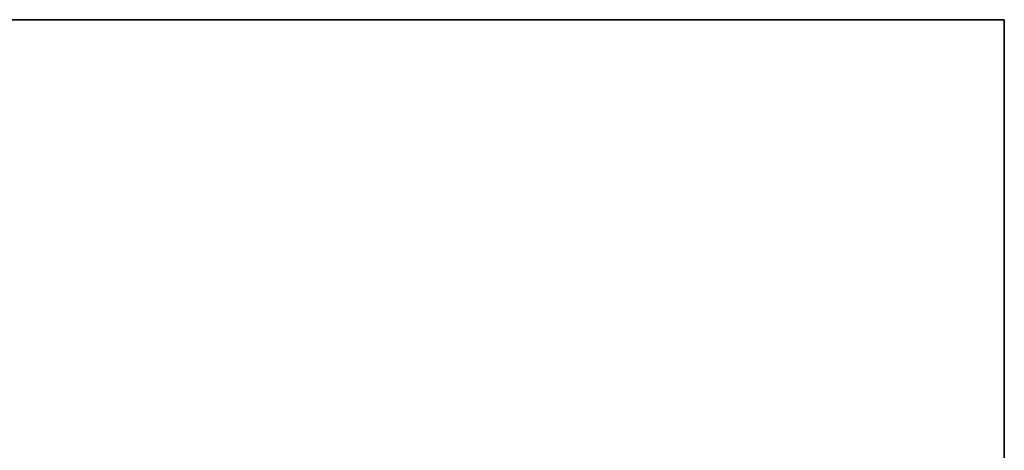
# Model space of a CAD drawing. Extents: x -0.3 to 41.3, y 0 to 17.8.
# Tile 599 of 625: x 34.156 to 34.88, y 17.395 to 17.712. Entities that reach past the tile are written whole.
import ezdxf

# ---------------------------------------------------------------- set-up
doc = ezdxf.new("R2010")
doc.units = 0
doc.header["$MEASUREMENT"] = 0
doc.layers.add('S1', color=7, linetype='Continuous')

msp = doc.modelspace()

# ---------------------------------------------------------------- linework, layer by layer
at = {"layer": 'S1', "color": 253, "true_color": 0xca95bd}
for points, invisible_edges in [([(33.88045, 16.91191, 195.60001), (34.88045, 16.91191, 195.60001), (34.88045, 17.71191, 195.60001)], 12), ([(33.88045, 16.91191, 195.10001), (34.88045, 16.91191, 195.10001), (34.88045, 17.71191, 195.10001)], 12), ([(33.88045, 16.91191, 195.60001), (34.88045, 17.71191, 195.60001), (33.88045, 17.71191, 195.60001)], 9), ([(33.88045, 16.91191, 195.10001), (34.88045, 17.71191, 195.10001), (33.88045, 17.71191, 195.10001)], 9)]:
    msp.add_3dface(points, dxfattribs=dict(at, invisible_edges=invisible_edges))
for points in [[(34.88045, 17.71191, 195.60001), (33.88045, 17.71191, 195.60001), (33.88045, 17.71191, 195.10001), (34.88045, 17.71191, 195.10001)], [(34.88045, 16.91191, 195.60001), (34.88045, 17.71191, 195.60001), (34.88045, 17.71191, 195.10001), (34.88045, 16.91191, 195.10001)]]:
    msp.add_3dface(points, dxfattribs=at)

doc.saveas('drawing.dxf')
